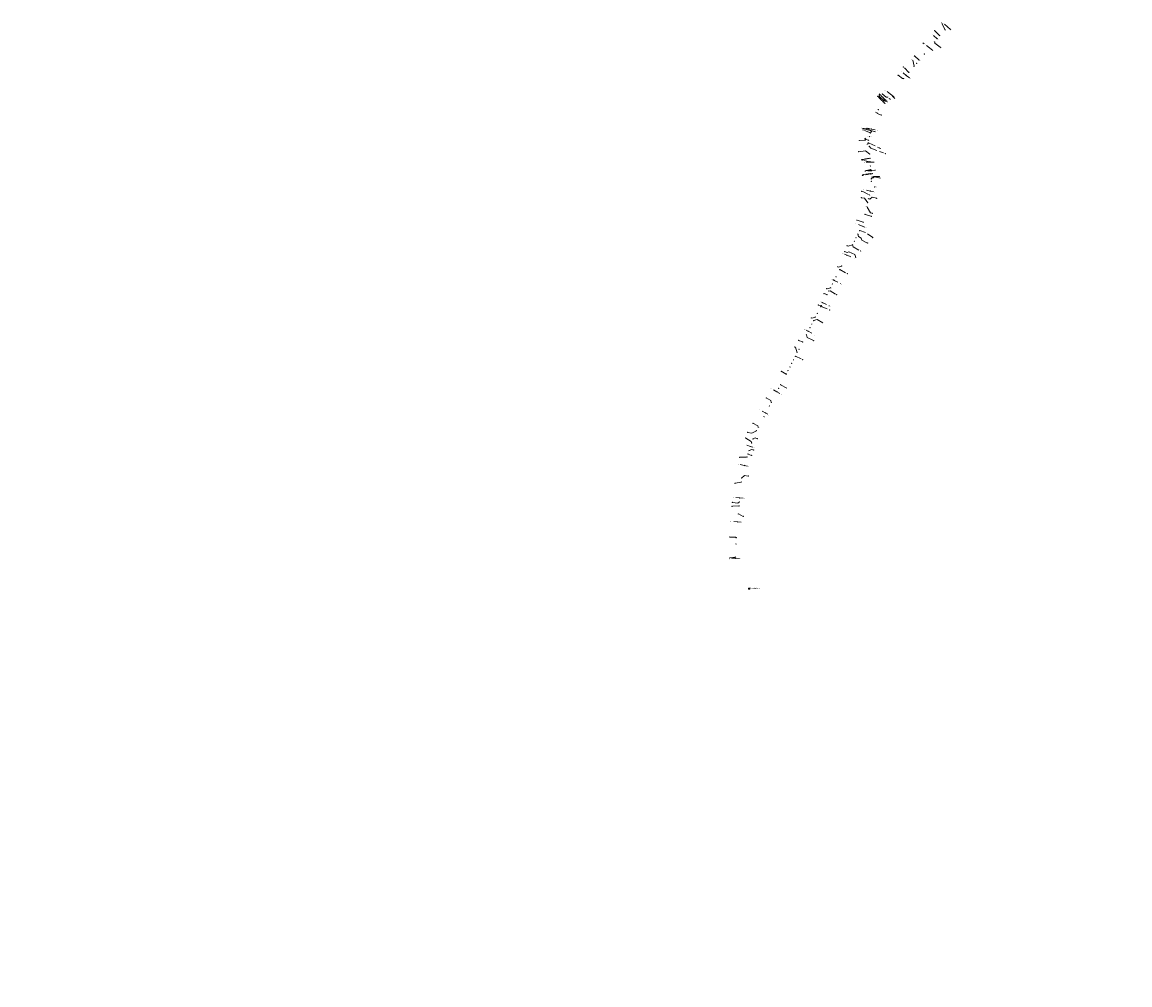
# Model space of a CAD drawing. Header units: inches. Extents: x 0 to 191500, y 0 to 342750.
# Tile 343 of 547: x 184623 to 185315, y 335516 to 336118. Entities that reach past the tile are written whole.
import ezdxf

# ---------------------------------------------------------------- set-up
doc = ezdxf.new("R2010")
doc.units = ezdxf.units.IN
doc.header["$MEASUREMENT"] = 0
for name, pattern in [('RI-GWA_HUISAANSLUITING', [23, 4, -1.8, 2.6, -1.8, 4.6, -1.8, 4.6, -1.8]), ('RI-HWA_KOLKAANSLUITING', [4.3, 2.5, -1.8]), ('STIPPELFIJN', [0.375, 0.25, -0.125])]:
    doc.linetypes.add(name, pattern=pattern)
doc.layers.get('0').update_dxf_attribs({"lineweight": 20})
for name, color, linetype, lineweight in [('ECW', 150, 'Continuous', 20), ('LOODLIJN', 11, 'STIPPELFIJN', 20), ('N-WE-RI-GWA-MAATVOERING-T25', 30, 'RI-GWA_HUISAANSLUITING', 20), ('N-WE-RI-GWA_HUISAANSLUITING', 30, 'RI-GWA_HUISAANSLUITING', 20), ('N-WE-RI-GWA_RIOOLPUT_ONTSTOPPINGSPUT-G', 30, 'Continuous', 20), ('N-WE-RI-HWA-MAATVOERING-T25', 151, 'Continuous', 20), ('N-WE-RI-HWA_KOLK-S', 150, 'Continuous', 20), ('N-WE-RI-HWA_KOLKAANSLUITING', 150, 'RI-HWA_KOLKAANSLUITING', 20), ('N-WE-RI-INLAAT', 7, 'Continuous', 20), ('Tekst algemeen', 7, 'Continuous', 20)]:
    doc.layers.add(name, color=color, linetype=linetype, lineweight=lineweight)
doc.styles.add('ISO', font='isocpeur.ttf', dxfattribs={"height": 2.5})
picture_1 = doc.add_image_def('image1.ecw', size_in_pixel=(220000, 285000))

# ---------------------------------------------------------------- blocks, each defined once
blk = doc.blocks.new('A$C2C270354')
h = blk.add_hatch(color=256)
h.dxf.hatch_style = 1
edge = h.paths.add_edge_path()
edge.add_arc((0, 0), 0.1, 0, 360)
blk.add_circle((0, 0), 0.1)

msp = doc.modelspace()

# ---------------------------------------------------------------- linework, layer by layer
at = {"layer": 'LOODLIJN'}
for p, q in [((185160.19057, 336071.94358), (185158.34552, 336073.70914)), ((185161.40638, 336070.75538), (185160.19057, 336071.94358)), ((185163.35214, 336068.81205), (185161.40638, 336070.75538)), ((185162.02537, 336067.59556), (185160.07961, 336069.53889)), ((185153.34826, 336050.61089), (185148.0307, 336052.01572)), ((185152.30429, 336033.26726), (185147.1852, 336032.38461)), ((185153.53549, 336026.22039), (185149.61298, 336025.43687)), ((185155.43127, 336021.73094), (185154.52237, 336021.60416))]:
    msp.add_line(p, q, dxfattribs=at)
at = {"layer": 'N-WE-RI-GWA_HUISAANSLUITING'}
for p, q in [((185196.38299, 336109.92576), (185193.16912, 336113.16759)), ((185199.60987, 336113.74402), (185197.40653, 336118.00876)), ((185193.26412, 336105.22471), (185193.15795, 336106.10381)), ((185193.26412, 336105.22471), (185196.93449, 336102.55346)), ((185183.48006, 336094.64351), (185180.49691, 336097.36048)), ((185172.94627, 336083.09926), (185170.23457, 336085.26388)), ((185177.02814, 336087.0033), (185173.5429, 336090.47612)), ((185172.94627, 336083.09926), (185173.80219, 336083.18345)), ((185157.52744, 336072.07769), (185157.38687, 336072.21996)), ((185158.86381, 336070.72708), (185157.52744, 336072.07769)), ((185161.38212, 336069.58304), (185158.67961, 336071.78459)), ((185160.07961, 336069.53889), (185158.86381, 336070.72708)), ((185162.73662, 336071.471), (185160.33801, 336073.52659)), ((185162.73662, 336071.471), (185163.86468, 336071.55785)), ((185163.29353, 336068.82655), (185160.07961, 336069.53889)), ((185161.38212, 336069.58304), (185162.23779, 336069.65963)), ((185156.20615, 336062.22232), (185157.1599, 336061.72999)), ((185157.30471, 336061.3312), (185157.1599, 336061.72999)), ((185157.30471, 336061.3312), (185159.8938, 336060.31872)), ((185153.58865, 336051.60006), (185148.0307, 336052.01572)), ((185152.9581, 336049.18048), (185148.4179, 336050.92209)), ((185145.97538, 336044.41766), (185151.74839, 336044.74198)), ((185151.78118, 336044.61048), (185149.26061, 336045.24823)), ((185151.20487, 336042.18583), (185151.75628, 336042.91554)), ((185151.4246, 336043.04428), (185151.57041, 336042.98691)), ((185151.90127, 336042.85299), (185151.75567, 336042.91635)), ((185145.68259, 336037.45226), (185149.93519, 336038.03422)), ((185149.93519, 336038.03422), (185152.52188, 336035.91305)), ((185152.04588, 336042.79005), (185151.90127, 336042.85299)), ((185152.04588, 336042.79005), (185152.2203, 336042.71414)), ((185152.2203, 336042.71414), (185159.4891, 336039.37279)), ((185153.25906, 336039.65003), (185152.22042, 336040.85777)), ((185153.25906, 336039.65003), (185162.3085, 336036.27748)), ((185152.70325, 336031.14934), (185147.1852, 336032.38461)), ((185154.11212, 336023.74903), (185147.73657, 336022.48319)), ((185152.8624, 336023.77769), (185148.2971, 336023.11121)), ((185152.8624, 336023.77769), (185153.28255, 336023.43622)), ((185155.0788, 336021.91492), (185153.46764, 336020.40027)), ((185154.60838, 336021.16274), (185155.43127, 336021.73094)), ((185155.0788, 336021.91492), (185158.54673, 336021.90703)), ((185155.43127, 336021.73094), (185160.43634, 336020.75152)), ((185149.38787, 336008.32969), (185147.35869, 336008.62834)), ((185147.56179, 336012.66302), (185148.17504, 336012.62802)), ((185148.17504, 336012.62802), (185152.41995, 336010.40244)), ((185149.38787, 336008.32969), (185151.30251, 336005.5289)), ((185152.68973, 336007.7757), (185153.98774, 336008.96226)), ((185153.98774, 336008.96226), (185156.91137, 336008.29191)), ((185153.0481, 335999.27854), (185150.74379, 336003.09213)), ((185151.86123, 336007.96567), (185152.68973, 336007.7757)), ((185148.50892, 335993.34507), (185144.46359, 335994.63405)), ((185149.62635, 335998.2186), (185153.49069, 335997.03372)), ((185153.0481, 335999.27854), (185154.24313, 335998.96275)), ((185149.9936, 335987.01081), (185146.31042, 335988.05676)), ((185145.45668, 335984.37185), (185145.17084, 335985.83159)), ((185147.23681, 335983.46018), (185145.45668, 335984.37185)), ((185147.23681, 335983.46018), (185147.67104, 335982.11428)), ((185151.23131, 335980.29095), (185147.67104, 335982.11428)), ((185154.4191, 335983.6886), (185149.9936, 335987.01081)), ((185138.35148, 335974.37696), (185136.87172, 335975.01994)), ((185139.06297, 335978.28748), (185138.25304, 335978.6529)), ((185138.35148, 335974.37696), (185139.51852, 335974.79478)), ((185139.06297, 335978.28748), (185141.79768, 335979.24511)), ((185143.24612, 335973.20086), (185139.51852, 335974.79478)), ((185142.21846, 335977.87384), (185141.79768, 335979.24511)), ((185142.21846, 335977.87384), (185146.8174, 335975.34934)), ((185143.24612, 335973.20086), (185143.85081, 335971.32654)), ((185133.09214, 335965.1958), (185132.43365, 335965.46035)), ((185133.09214, 335965.1958), (185134.96019, 335965.89412)), ((185133.82557, 335963.67864), (185138.57652, 335961.13972)), ((185124.00237, 335948.6706), (185125.84355, 335948.09281)), ((185125.60391, 335951.83594), (185125.88832, 335951.69029)), ((185125.88832, 335951.69029), (185128.04175, 335952.38506)), ((185127.75781, 335950.51828), (185126.97298, 335950.29817)), ((185127.75781, 335950.51828), (185131.87328, 335947.99161)), ((185122.2838, 335941.18891), (185120.47929, 335941.56553)), ((185122.21791, 335940.62311), (185121.94185, 335940.5214)), ((185122.21791, 335940.62311), (185127.57287, 335938.41332)), ((185116.45278, 335933.31229), (185115.97381, 335933.53217)), ((185116.45278, 335933.31229), (185118.63637, 335934.06878)), ((185119.73255, 335932.48747), (185117.49654, 335931.84374)), ((185119.73255, 335932.48747), (185123.1943, 335930.42761)), ((185110.65761, 335918.4935), (185108.10586, 335919.46591)), ((185113.45941, 335921.3309), (185112.93725, 335922.94358)), ((185113.45941, 335921.3309), (185117.45117, 335919.29762)), ((185106.13319, 335915.14337), (185105.7024, 335915.37627)), ((185106.13319, 335915.14337), (185107.19255, 335911.72938)), ((185106.05272, 335909.50434), (185110.61289, 335907.38563)), ((185097.24708, 335900.10708), (185100.35361, 335898.37913)), ((185087.82212, 335883.43629), (185090.63273, 335881.95529)), ((185090.63273, 335881.95529), (185091.0343, 335880.6602)), ((185078.94214, 335861.53924), (185081.71084, 335862.96633)), ((185079.54012, 335867.65187), (185082.6115, 335866.03346)), ((185082.6115, 335866.03346), (185082.87627, 335865.17807)), ((185078.39613, 335856.27847), (185075.06236, 335858.35944)), ((185078.94214, 335861.53924), (185076.18728, 335861.9106)), ((185078.39613, 335856.27847), (185078.76745, 335855.24411)), ((185080.84535, 335858.45364), (185079.64153, 335857.8515)), ((185082.29503, 335857.96766), (185080.84535, 335858.45364)), ((185078.75952, 335851.28775), (185077.17821, 335850.5034)), ((185080.00737, 335850.86943), (185078.75952, 335851.28775)), ((185071.24313, 335846.40113), (185075.82736, 335846.4738)), ((185076.46306, 335848.37009), (185078.68932, 335847.54991)), ((185072.18999, 335830.89296), (185068.41315, 335830.07002)), ((185074.3477, 335834.9247), (185072.40825, 335833.38341)), ((185074.3477, 335834.9247), (185076.61073, 335834.60493)), ((185070.88561, 335815.95016), (185066.41237, 335815.69033)), ((185070.12945, 335817.67369), (185066.71813, 335818.16998)), ((185070.12945, 335817.67369), (185071.09865, 335818.44069)), ((185070.44381, 335810.96895), (185073.53848, 335809.37757)), ((185068.67139, 335796.51214), (185065.01994, 335796.42175)), ((185068.67139, 335796.51214), (185069.12898, 335796.0263)), ((185068.59058, 335783.92124), (185065.09215, 335783.41429))]:
    msp.add_line(p, q, dxfattribs=at)
at = {"layer": 'N-WE-RI-GWA_HUISAANSLUITING', "ltscale": 100}
msp.add_line((185096.86147, 335891.71887), (185100.67171, 335889.67324), dxfattribs=at)
at = {"layer": 'N-WE-RI-GWA_HUISAANSLUITING'}
msp.add_circle((185158.64646, 336039.76144), 0.1, dxfattribs=at)
at = {"layer": 'N-WE-RI-GWA_RIOOLPUT_ONTSTOPPINGSPUT-G'}
for p, q in [((185193.25925, 336113.21091), (185193.079, 336113.12426)), ((185193.1258, 336113.25771), (185193.21245, 336113.07746)), ((185197.49666, 336118.05209), (185197.3164, 336117.96543)), ((185197.3632, 336118.09889), (185197.44986, 336117.91864)), ((185197.02462, 336102.59679), (185196.84437, 336102.51014)), ((185196.89116, 336102.64359), (185196.97782, 336102.46334)), ((185180.58704, 336097.40381), (185180.40678, 336097.31716)), ((185180.45358, 336097.45061), (185180.54024, 336097.27036)), ((185170.32469, 336085.30721), (185170.14444, 336085.22055)), ((185170.19124, 336085.354), (185170.27789, 336085.17375)), ((185173.63303, 336090.51944), (185173.45278, 336090.43279)), ((185173.49957, 336090.56624), (185173.58623, 336090.38599)), ((185157.63457, 336072.10965), (185157.45432, 336072.02299)), ((185157.50112, 336072.15644), (185157.58778, 336071.97619)), ((185158.76974, 336071.82792), (185158.58949, 336071.74126)), ((185158.63629, 336071.87471), (185158.72294, 336071.69446)), ((185160.42814, 336073.56992), (185160.24788, 336073.48326)), ((185160.29468, 336073.61672), (185160.38134, 336073.43647)), ((185159.98393, 336060.36204), (185159.80367, 336060.27539)), ((185159.85047, 336060.40884), (185159.93713, 336060.22859)), ((185148.50803, 336050.96541), (185148.32778, 336050.87876)), ((185148.37458, 336051.01221), (185148.46123, 336050.83196)), ((185148.73987, 336052.01386), (185148.55961, 336051.92721)), ((185148.60641, 336052.06066), (185148.69307, 336051.88041)), ((185146.0655, 336044.46098), (185145.88525, 336044.37433)), ((185145.93205, 336044.50778), (185146.0187, 336044.32753)), ((185149.94601, 336045.14056), (185149.76575, 336045.0539)), ((185149.81255, 336045.18735), (185149.89921, 336045.0071)), ((185145.77272, 336037.49559), (185145.59247, 336037.40894)), ((185145.63927, 336037.54239), (185145.72592, 336037.36214)), ((185158.73659, 336039.80477), (185158.55633, 336039.71812)), ((185158.60313, 336039.85157), (185158.68979, 336039.67132)), ((185162.39862, 336036.32081), (185162.21837, 336036.23415)), ((185162.26517, 336036.36761), (185162.35182, 336036.18735)), ((185148.08858, 336032.24813), (185147.90833, 336032.16148)), ((185147.95512, 336032.29493), (185148.04178, 336032.11468)), ((185148.38722, 336023.15454), (185148.20697, 336023.06788)), ((185148.25377, 336023.20134), (185148.34043, 336023.02108)), ((185148.43554, 336022.62911), (185148.25528, 336022.54246)), ((185148.30208, 336022.67591), (185148.38874, 336022.49566)), ((185158.63685, 336021.95036), (185158.4566, 336021.8637)), ((185158.5034, 336021.99716), (185158.59005, 336021.81691)), ((185147.44882, 336008.67167), (185147.26857, 336008.58501)), ((185147.31537, 336008.71847), (185147.40202, 336008.53822)), ((185147.65191, 336012.70635), (185147.47166, 336012.61969)), ((185147.51846, 336012.75314), (185147.60512, 336012.57289)), ((185157.0015, 336008.33524), (185156.82124, 336008.24858)), ((185156.86804, 336008.38204), (185156.9547, 336008.20179)), ((185144.55372, 335994.67738), (185144.37347, 335994.59072)), ((185144.42026, 335994.72418), (185144.50692, 335994.54393)), ((185153.58082, 335997.07705), (185153.40056, 335996.99039)), ((185153.44736, 335997.12385), (185153.53402, 335996.94359)), ((185154.33326, 335999.00608), (185154.15301, 335998.91943)), ((185154.19981, 335999.05288), (185154.28646, 335998.87263)), ((185154.50922, 335983.73193), (185154.32897, 335983.64528)), ((185154.37577, 335983.77873), (185154.46242, 335983.59848)), ((185136.96184, 335975.06327), (185136.78159, 335974.97662)), ((185136.82839, 335975.11007), (185136.91504, 335974.92982)), ((185138.34317, 335978.69622), (185138.16292, 335978.60957)), ((185138.20972, 335978.74302), (185138.29637, 335978.56277)), ((185146.90752, 335975.39266), (185146.72727, 335975.30601)), ((185146.77407, 335975.43946), (185146.86073, 335975.25921)), ((185151.32143, 335980.33428), (185151.14118, 335980.24763)), ((185151.18798, 335980.38108), (185151.27463, 335980.20083)), ((185143.94094, 335971.36986), (185143.76069, 335971.28321)), ((185143.80748, 335971.41666), (185143.89414, 335971.23641)), ((185132.52378, 335965.50368), (185132.34353, 335965.41702)), ((185132.39032, 335965.55047), (185132.47698, 335965.37022)), ((185138.66665, 335961.18305), (185138.4864, 335961.09639)), ((185138.53319, 335961.22985), (185138.61985, 335961.0496)), ((185124.0925, 335948.71393), (185123.91224, 335948.62727)), ((185123.95904, 335948.76073), (185124.0457, 335948.58048)), ((185125.69404, 335951.87927), (185125.51379, 335951.79261)), ((185125.56058, 335951.92606), (185125.64724, 335951.74581)), ((185131.96341, 335948.03493), (185131.78316, 335947.94828)), ((185131.82996, 335948.08173), (185131.91661, 335947.90148)), ((185120.56942, 335941.60886), (185120.38916, 335941.52221)), ((185120.43596, 335941.65566), (185120.52262, 335941.47541)), ((185116.06394, 335933.5755), (185115.88369, 335933.48884)), ((185115.93049, 335933.6223), (185116.01714, 335933.44204)), ((185127.663, 335938.45665), (185127.48275, 335938.37)), ((185127.52955, 335938.50345), (185127.6162, 335938.3232)), ((185123.28442, 335930.47094), (185123.10417, 335930.38428)), ((185123.15097, 335930.51773), (185123.23762, 335930.33748)), ((185108.19599, 335919.50924), (185108.01574, 335919.42258)), ((185108.06254, 335919.55604), (185108.14919, 335919.37578)), ((185117.5413, 335919.34095), (185117.36104, 335919.25429)), ((185117.40784, 335919.38775), (185117.4945, 335919.20749)), ((185105.79252, 335915.4196), (185105.61227, 335915.33294)), ((185105.65907, 335915.4664), (185105.74573, 335915.28615)), ((185110.70302, 335907.42896), (185110.52276, 335907.3423)), ((185110.56956, 335907.47576), (185110.65622, 335907.2955)), ((185097.3372, 335900.15041), (185097.15695, 335900.06375)), ((185097.20375, 335900.19721), (185097.2904, 335900.01696)), ((185087.91225, 335883.47962), (185087.732, 335883.39296)), ((185087.7788, 335883.52641), (185087.86545, 335883.34616)), ((185079.63024, 335867.6952), (185079.44999, 335867.60854)), ((185079.49679, 335867.74199), (185079.58344, 335867.56174)), ((185075.15249, 335858.40276), (185074.97223, 335858.31611)), ((185075.01903, 335858.44956), (185075.10569, 335858.26931)), ((185076.27741, 335861.95392), (185076.09716, 335861.86727)), ((185076.14395, 335862.00072), (185076.23061, 335861.82047)), ((185082.38515, 335858.01099), (185082.2049, 335857.92434)), ((185082.2517, 335858.05779), (185082.33836, 335857.87754)), ((185080.09749, 335850.91276), (185079.91724, 335850.8261)), ((185079.96404, 335850.95956), (185080.05069, 335850.77931)), ((185071.33326, 335846.44445), (185071.153, 335846.3578)), ((185071.1998, 335846.49125), (185071.28646, 335846.311)), ((185078.77944, 335847.59324), (185078.59919, 335847.50658)), ((185078.64599, 335847.64003), (185078.73265, 335847.45978)), ((185068.50328, 335830.11335), (185068.32303, 335830.02669)), ((185068.36982, 335830.16014), (185068.45648, 335829.97989)), ((185076.70085, 335834.64826), (185076.5206, 335834.56161)), ((185076.5674, 335834.69506), (185076.65406, 335834.51481)), ((185066.5025, 335815.73366), (185066.32225, 335815.647)), ((185066.36905, 335815.78045), (185066.4557, 335815.6002)), ((185066.80825, 335818.2133), (185066.628, 335818.12665)), ((185066.6748, 335818.2601), (185066.76146, 335818.07985)), ((185073.6286, 335809.4209), (185073.44835, 335809.33424)), ((185073.49515, 335809.4677), (185073.58181, 335809.28744)), ((185065.11006, 335796.46508), (185064.92981, 335796.37843)), ((185064.97661, 335796.51188), (185065.06327, 335796.33163)), ((185065.18227, 335783.45761), (185065.00202, 335783.37096)), ((185065.04882, 335783.50441), (185065.13547, 335783.32416))]:
    msp.add_line(p, q, dxfattribs=at)
for centre in [(185193.16912, 336113.16759), (185197.40653, 336118.00876), (185196.93449, 336102.55346), (185180.49691, 336097.36048), (185170.23457, 336085.26388), (185173.5429, 336090.47612), (185157.54445, 336072.06632), (185158.67961, 336071.78459), (185160.33801, 336073.52659), (185159.8938, 336060.31872), (185148.4179, 336050.92209), (185148.64974, 336051.97054), (185145.97538, 336044.41766), (185149.85588, 336045.09723), (185145.68259, 336037.45226), (185158.64646, 336039.76144), (185162.3085, 336036.27748), (185147.99845, 336032.20481), (185148.2971, 336023.11121), (185148.34541, 336022.58579), (185158.54673, 336021.90703), (185147.35869, 336008.62834), (185147.56179, 336012.66302), (185156.91137, 336008.29191), (185144.46359, 335994.63405), (185153.49069, 335997.03372), (185154.24313, 335998.96275), (185154.4191, 335983.6886), (185136.87172, 335975.01994), (185138.25304, 335978.6529), (185146.8174, 335975.34934), (185151.23131, 335980.29095), (185143.85081, 335971.32654), (185132.43365, 335965.46035), (185138.57652, 335961.13972), (185124.00237, 335948.6706), (185125.60391, 335951.83594), (185131.87328, 335947.99161), (185120.47929, 335941.56553), (185115.97381, 335933.53217), (185127.57287, 335938.41332), (185123.1943, 335930.42761), (185108.10586, 335919.46591), (185117.45117, 335919.29762), (185105.7024, 335915.37627), (185110.61289, 335907.38563), (185097.24708, 335900.10708), (185087.82212, 335883.43629), (185079.54012, 335867.65187), (185075.06236, 335858.35944), (185076.18728, 335861.9106), (185082.29503, 335857.96766), (185080.00737, 335850.86943), (185071.24313, 335846.40113), (185078.68932, 335847.54991), (185068.41315, 335830.07002), (185076.61073, 335834.60493), (185066.41237, 335815.69033), (185066.71813, 335818.16998), (185073.53848, 335809.37757), (185065.01994, 335796.42175), (185065.09215, 335783.41429)]:
    msp.add_circle(centre, 0.1, dxfattribs=at)
at = {"layer": 'N-WE-RI-HWA_KOLK-S'}
for p, q in [((185076.86184, 335764.61923), (185076.86035, 335763.92278)), ((185076.86035, 335763.92278), (185077.5583, 335764.61774)), ((185076.86035, 335763.92278), (185077.5568, 335763.92129)), ((185076.86184, 335764.61923), (185077.5568, 335763.92129)), ((185077.5583, 335764.61774), (185076.86184, 335764.61923)), ((185077.5568, 335763.92129), (185077.5583, 335764.61774))]:
    msp.add_line(p, q, dxfattribs=at)
at = {"layer": 'N-WE-RI-HWA_KOLKAANSLUITING'}
for p, q in [((185201.09698, 336115.50502), (185198.88525, 336117.5872)), ((185201.09698, 336115.50502), (185203.02852, 336113.86949)), ((185189.93329, 336102.28526), (185185.78378, 336105.55558)), ((185189.92727, 336102.28769), (185191.91908, 336100.75737)), ((185175.41736, 336085.09585), (185172.94619, 336087.05404)), ((185175.41736, 336085.09585), (185177.36458, 336083.58972)), ((185158.52073, 336072.94974), (185158.78405, 336073.27649)), ((185158.86381, 336070.72708), (185158.52073, 336072.94974)), ((185158.78405, 336073.27649), (185158.94364, 336073.10913)), ((185165.49344, 336073.45824), (185163.08165, 336075.34282)), ((185165.49344, 336073.45824), (185167.5175, 336071.99858)), ((185166.76545, 336072.20616), (185168.18054, 336070.79282)), ((185167.5165, 336072.00046), (185167.86798, 336071.75454)), ((185153.51711, 336051.61106), (185151.21635, 336052.14352)), ((185152.98036, 336049.18531), (185153.88891, 336050.41256)), ((185153.33038, 336050.539), (185153.45097, 336050.5125)), ((185153.51711, 336051.61106), (185156.60507, 336050.88785)), ((185153.55536, 336050.48955), (185153.69284, 336050.45934)), ((185153.80319, 336050.43508), (185157.48129, 336049.62662)), ((185150.43103, 336044.95163), (185149.49191, 336045.92144)), ((185152.8279, 336030.89353), (185150.13865, 336030.82747)), ((185152.8279, 336030.89353), (185155.77117, 336030.98023)), ((185153.78633, 336025.52663), (185149.61298, 336025.43687)), ((185149.61298, 336025.43687), (185149.61345, 336024.98687)), ((185153.78633, 336025.52663), (185157.63523, 336026.15593)), ((185152.97799, 336012.83628), (185149.4729, 336013.5724)), ((185152.97799, 336012.83628), (185154.91195, 336012.4575)), ((185147.85908, 335990.96933), (185144.52633, 335992.41124)), ((185147.85908, 335990.96933), (185147.92706, 335991.10998)), ((185147.85908, 335990.96933), (185149.59389, 335990.239)), ((185138.42451, 335972.6586), (185136.8002, 335973.36051)), ((185138.42451, 335972.6586), (185141.90438, 335971.15476)), ((185130.40028, 335956.99036), (185129.43933, 335957.45965)), ((185130.40028, 335956.99036), (185134.41773, 335955.01209)), ((185123.21845, 335943.01344), (185122.38904, 335943.44561)), ((185123.21845, 335943.01344), (185127.33303, 335940.98494)), ((185114.07707, 335925.16862), (185112.89895, 335925.76046)), ((185114.07707, 335925.16862), (185117.83199, 335923.25807)), ((185094.5306, 335887.2954), (185091.60654, 335888.91147)), ((185094.5306, 335887.2954), (185096.459, 335886.25882)), ((185087.538, 335874.025), (185084.09831, 335875.96821)), ((185087.538, 335874.025), (185088.90913, 335873.23044)), ((185078.05229, 335853.11079), (185074.35491, 335854.22949)), ((185078.05229, 335853.11079), (185079.45946, 335852.68868)), ((185074.0792, 335841.25902), (185071.12176, 335841.89211)), ((185074.0792, 335841.25902), (185076.24523, 335840.79157)), ((185071.31684, 335820.93025), (185068.22623, 335821.17595)), ((185071.31684, 335820.93025), (185073.42378, 335820.73729)), ((185070.00723, 335805.98753), (185066.76419, 335806.20722)), ((185070.00407, 335805.98775), (185072.10729, 335805.84026)), ((185068.56396, 335783.22175), (185065.82611, 335783.2984)), ((185068.56396, 335783.22175), (185071.08354, 335783.16463))]:
    msp.add_line(p, q, dxfattribs=at)
at = {"layer": 'N-WE-RI-HWA_KOLKAANSLUITING', "ltscale": 100}
for p, q in [((185194.77093, 336108.01386), (185192.43686, 336109.99674)), ((185180.25193, 336090.82083), (185179.48805, 336094.75454))]:
    msp.add_line(p, q, dxfattribs=at)

# ---------------------------------------------------------------- block references
at = {"layer": 'N-WE-RI-INLAAT', "rotation": 0.06357443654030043}
for p in [(185199.60987, 336113.74402), (185201.09698, 336115.50502), (185193.15795, 336106.10381), (185194.77093, 336108.01386), (185196.38299, 336109.92576), (185186.70602, 336098.46361), (185189.92727, 336102.28769), (185181.85752, 336092.7354), (185183.48006, 336094.64351), (185175.41736, 336085.09585), (185177.02814, 336087.0033), (185180.25193, 336090.82083), (185173.8024, 336083.18347), (185163.86489, 336071.55787), (185165.0335, 336070.51703), (185165.49344, 336073.45824), (185166.76413, 336072.20369), (185157.96014, 336063.66882), (185162.238, 336069.65965), (185163.29511, 336068.82577), (185153.51711, 336051.61106), (185153.58758, 336051.60014), (185151.81799, 336044.60435), (185152.39612, 336046.89233), (185152.9581, 336049.18048), (185152.98036, 336049.18531), (185151.205, 336042.1936), (185152.22042, 336040.85777), (185152.52188, 336035.91305), (185152.67619, 336033.38198), (185152.70463, 336031.14903), (185152.8279, 336030.89353), (185152.98046, 336028.39124), (185153.28255, 336023.43622), (185153.78633, 336025.52663), (185154.11212, 336023.74903), (185153.46764, 336020.40027), (185153.55862, 336018.90306), (185154.60838, 336021.16274), (185155.70675, 336015.33687), (185152.41995, 336010.40244), (185152.97799, 336012.83628), (185150.74379, 336003.09213), (185151.30251, 336005.5289), (185151.86123, 336007.96567), (185149.62635, 335998.2186), (185146.31042, 335988.05676), (185148.50892, 335993.34507), (185142.93726, 335981.47027), (185144.05405, 335983.65093), (185145.17084, 335985.83159), (185139.51852, 335974.79478), (185141.79768, 335979.24511), (185138.42451, 335972.6586), (185133.82557, 335963.67864), (185134.96019, 335965.89412), (185129.26229, 335954.7683), (185130.40028, 335956.99036), (185131.54145, 335959.21863), (185125.84355, 335948.09281), (185126.97298, 335950.29817), (185128.04175, 335952.38506), (185121.94185, 335940.5214), (185122.2838, 335941.18891), (185123.21845, 335943.01344), (185118.63637, 335934.06878), (185119.77619, 335936.29382), (185114.07707, 335925.16862), (185115.2169, 335927.39366), (185116.35672, 335929.6187), (185117.49654, 335931.84374), (185110.65761, 335918.4935), (185112.93725, 335922.94358), (185107.19255, 335911.72938), (185108.33237, 335913.95442), (185103.77308, 335905.05425), (185104.9129, 335907.27929), (185106.05272, 335909.50434), (185100.35361, 335898.37913), (185101.49343, 335900.60417), (185102.63326, 335902.82921), (185096.86147, 335891.71887), (185094.5306, 335887.2954), (185095.69603, 335889.50714), (185089.86887, 335878.44847), (185091.0343, 335880.6602), (185086.37257, 335871.81327), (185087.538, 335874.025), (185081.71084, 335862.96633), (185082.87627, 335865.17807), (185079.64153, 335857.8515), (185077.17821, 335850.5034), (185078.05229, 335853.11079), (185078.76745, 335855.24411), (185075.82736, 335846.4738), (185076.46306, 335848.37009), (185074.0792, 335841.25902), (185072.18999, 335830.89296), (185072.40825, 335833.38341), (185070.88035, 335815.94985), (185071.09865, 335818.44069), (185071.31684, 335820.93025), (185070.44381, 335810.96895), (185070.00723, 335805.98753), (185069.12898, 335796.0263), (185068.90633, 335792.21523), (185068.56396, 335783.22175), (185068.59058, 335783.92124)]:
    msp.add_blockref('A$C2C270354', p, dxfattribs=at)

# ---------------------------------------------------------------- texts
at = {"layer": 'N-WE-RI-GWA-MAATVOERING-T25', "style": 'ISO'}
for s, rotation, p in [('18.90', 143.31233524, (185200.19546, 336113.4097)), ('28,90', 143.31233524, (185193.09283, 336106.28722)), ('23.90', 143.31233524, (185196.96625, 336109.58517)), ('38.90', 143.31233524, (185187.37957, 336098.06211)), ('43.90', 143.31233524, (185184.14298, 336094.25526)), ('53.90', 143.31233524, (185177.69106, 336086.61505)), ('58.90', 143.31233524, (185174.46899, 336082.80013)), ('11.00', 143.31233524, (185164.52781, 336071.16962)), ('13.50', 143.31233524, (185162.90091, 336069.2714)), ('13.50', 168.83614037, (185153.63921, 336049.12994)), ('3.90', 179.69738758, (185152.03839, 336040.93557)), ('6.40', 179.69738758, (185153.18643, 336036.02985)), ('11.40', 182.70889907, (185153.29632, 336033.49225)), ('16.40', 182.70889907, (185153.62161, 336028.53075)), ('18.90', 179.69738758, (185153.94708, 336023.55002)), ('24.40', 179.69738758, (185153.29559, 336020.48827)), ('25.90', 179.69738758, (185153.41022, 336019.00719)), ('6.00', 166.88540291, (185153.16767, 336010.34714)), ('13.50', 166.88540291, (185150.53205, 336003.23976)), ('8.50', 166.88540291, (185151.66317, 336008.06489)), ('11.00', 166.88540291, (185152.04816, 336005.46471)), ('18.50', 166.88540291, (185149.41601, 335998.3722)), ('3.70', 156.02236379, (185146.19307, 335988.22591)), ('23.50', 166.88540291, (185149.25457, 335993.28087)), ('11.10', 156.02236379, (185143.49952, 335981.32143)), ('8.65', 156.02236379, (185144.59414, 335983.50931)), ('6.20', 156.02236379, (185145.03118, 335986.06091)), ('18.60', 156.02236379, (185140.07146, 335974.44968)), ('13.60', 156.02236379, (185142.48606, 335979.05071)), ('31.10', 156.02236379, (185133.74526, 335963.83085)), ('28.60', 156.02236379, (185135.66309, 335965.67204)), ('41.10', 156.02236379, (185129.95219, 335954.5489)), ('36.10', 156.02236379, (185132.20134, 335959.0161)), ('48.60', 156.02236379, (185126.54149, 335947.86104)), ('46.10', 156.02236379, (185126.89305, 335950.43616)), ('43.60', 156.02236379, (185128.73969, 335952.15329)), ('6.10', 156.02236379, (185121.87097, 335940.68918)), ('5.60', 156.02236379, (185122.98174, 335940.95714)), ('16.10', 156.02236379, (185117.36781, 335931.99196)), ('13.60', 156.02236379, (185119.3343, 335933.83701)), ('11.10', 156.02236379, (185120.31398, 335936.11506)), ('21.10', 156.02236379, (185115.81075, 335927.15259)), ('18.60', 156.02236379, (185116.96784, 335929.38689)), ('31.10', 156.02236379, (185111.32088, 335918.26254)), ('26.10', 156.02236379, (185112.80852, 335923.0918)), ('38.70', 156.02236379, (185107.85831, 335911.50402)), ('36.20', 156.02236379, (185109.03687, 335913.72732)), ('46.20', 156.02236379, (185103.70858, 335905.22987)), ('43.70', 156.02236379, (185104.85719, 335907.43931)), ('41.20', 156.02236379, (185105.92028, 335909.64421)), ('53.70', 156.02236379, (185101.01688, 335898.14818)), ('52.20', 156.02236379, (185101.41187, 335900.77151)), ('48.70', 156.02236379, (185102.55951, 335903.02199)), ('3.65', 156.02236379, (185097.37182, 335891.29122)), ('6.15', 156.02236379, (185096.23471, 335889.36332)), ('18.65', 156.02236379, (185090.53531, 335878.24011)), ('16.15', 156.02236379, (185091.70128, 335880.43759)), ('26.15', 156.02236379, (185087.07641, 335871.56991)), ('36.15', 156.02236379, (185082.37782, 335862.74372)), ('33.65', 156.02236379, (185083.54325, 335864.95545)), ('3.50', 159.62274186, (185079.48533, 335857.99935)), ('11.00', 159.62274186, (185077.06015, 335850.65216)), ('6.00', 159.62274186, (185079.46798, 335855.11155)), ('16.00', 159.62274186, (185075.73012, 335846.71956)), ('13.50', 159.62274186, (185076.30501, 335848.51509)), ('3.50', 177.30506724, (185072.25296, 335833.52786)), ('6.00', 177.30506724, (185072.80696, 335830.95514)), ('21.00', 177.30506724, (185071.5437, 335815.99512)), ('18.50', 177.30506724, (185071.7545, 335818.47649)), ('26.00', 177.30506724, (185070.28895, 335811.12252)), ('41.00', 177.30506724, (185069.87656, 335796.07936)), ('1.70', 177.30506724, (185069.41921, 335792.28497)), ('10.00', 177.30506724, (185069.33817, 335783.9743))]:
    msp.add_text(s, height=0.18, rotation=rotation, dxfattribs=at).set_placement(p)
at = {"layer": 'N-WE-RI-GWA-MAATVOERING-T25', "char_height": 0.25, "attachment_point": 1, "style": 'ISO'}
for s, insert, width, rotation in [('1.90m', (185157.96771, 336072.1935), 1.476, 314.96424565), ('1.70m', (185159.36186, 336070.78631), 1.491, 315.30313625), ('3.20m', (185160.87329, 336069.79764), 2.515, 347.89052467), ('5.00m', (185149.98522, 336052.20557), 3.429, 356.34318244), ('2.60m', (185149.96586, 336045.01425), 1.605, 346.24720117), ('1.20m', (185151.39152, 336042.90559), 1.59, 53.31991805), ('7.20m', (185154.82831, 336041.86121), 2.51, 335.1671333), ('0.80m', (185158.9447, 336040.0037), 3.688, 334.4582518), ('0.20', (185147.14612, 336032.74061), 1.808, 345.53884577), ('5.60', (185149.81562, 336032.20417), 3.072, 347.31948645), ('0.20m', (185147.13991, 336022.76702), 1.469, 11.32396182), ('6.30m', (185150.22476, 336023.33579), 2.938, 10.23411342), ('1.00m', (185155.00325, 336021.3524), 1.176, 34.77636886), ('5.10m', (185156.80489, 336021.80063), 2.546, 349.05313206)]:
    msp.add_mtext(s, dxfattribs=dict(at, insert=insert, width=width, rotation=rotation))
for s, insert, width in [('11.05', (185164.27995, 336070.92755), 0.627), ('20.90', (185157.00395, 336064.13375), 1.434), ('15.25', (185162.12551, 336067.55167), 1.339), ('13.55', (185163.1415, 336068.65104), 0.828), ('0.60m', (185147.55501, 336052.37424), 0.716), ('10.70', (185153.84137, 336051.64616), 1.605), ('19.65', (185150.13186, 336043.22934), 1.387), ('15.55', (185152.69699, 336046.96938), 1.165), ('20.40', (185149.94352, 336042.33155), 1.55), ('7.80', (185152.47196, 336033.51988), 2.41), ('10.00', (185152.84848, 336031.51425), 1.945), ('17.40', (185154.42049, 336023.90965), 1.122), ('20.00', (185153.34538, 336021.23014), 1.081), ('19.50', (185153.41718, 336021.77688), 1.168), ('1.70', (185156.01542, 336015.40034), 1.344)]:
    msp.add_mtext(s, dxfattribs=dict(at, insert=insert, width=width))
at = {"layer": 'N-WE-RI-HWA-MAATVOERING-T25', "style": 'ISO'}
for rotation, p in [(136.06167054, (185198.61388, 336117.86139)), (136.06167054, (185203.58556, 336113.62991)), (136.06167054, (185192.16345, 336110.49487)), (136.06167054, (185187.66894, 336104.78486)), (136.06167054, (185192.90518, 336100.30344)), (136.06167054, (185179.22365, 336095.29231)), (136.06167054, (185172.53569, 336087.50002)), (136.06167054, (185178.14151, 336083.09145)), (136.06167054, (185162.40569, 336075.74279)), (136.06167054, (185168.25844, 336071.41223)), (165.65321812, (185150.61894, 336052.54377)), (165.65321812, (185157.60734, 336050.83498)), (183.03254595, (185149.53499, 336031.09039)), (183.03254595, (185156.81955, 336031.20151)), (171.45734582, (185148.95272, 336013.88285)), (171.45734582, (185155.59546, 336012.42489)), (157.42728715, (185144.14376, 335992.80742)), (157.42728715, (185150.5064, 335990.17735)), (157.42728715, (185136.08838, 335973.81774)), (157.42728715, (185143.02508, 335970.93632)), (157.42728715, (185128.83107, 335957.93159)), (157.42728715, (185135.3849, 335954.78004)), (157.42728715, (185121.93488, 335944.02586)), (157.42728715, (185128.26348, 335940.73924)), (157.42728715, (185112.33601, 335926.33409)), (157.42728715, (185118.73216, 335922.97994)), (157.42728715, (185091.10771, 335889.5123)), (157.42728715, (185097.43631, 335886.02309)), (157.42728715, (185083.64661, 335876.59528)), (157.42728715, (185089.72748, 335873.01602)), (163.43371836, (185073.91208, 335854.64845)), (163.43371836, (185080.46186, 335852.67334)), (163.43371836, (185070.49885, 335842.25351)), (163.43371836, (185077.14087, 335840.86893)), (172.19457273, (185067.75301, 335821.49749)), (172.19457273, (185074.37097, 335820.815)), (172.19457273, (185065.86486, 335806.43345)), (172.19457273, (185073.05621, 335805.94082)), (172.19457273, (185065.12435, 335783.09488)), (172.19457273, (185072.24847, 335783.36358))]:
    msp.add_text('K', height=0.5, rotation=rotation, dxfattribs=at).set_placement(p)
at = {"layer": 'N-WE-RI-HWA-MAATVOERING-T25', "char_height": 0.18, "attachment_point": 1, "style": 'ISO'}
for s, insert, rotation in [('16.40', (185201.38249, 336114.82925), 143.31233524), ('26,40', (185195.33956, 336107.54283), 143.31233524), ('33.90', (185190.25645, 336101.60216), 143.31233524), ('56.40', (185175.7623, 336084.39232), 143.31233524), ('{\\C4;48.90}', (185180.79509, 336090.29961), 143.31233524), ('8.50', (185165.73195, 336072.83364), 143.31233524), ('11.00', (185154.12352, 336051.17003), 168.83614037), ('13.90', (185153.49828, 336030.54786), 179.69738758), ('3.50', (185153.42938, 336012.40202), 166.88540291), ('21.00', (185138.90071, 335972.13689), 156.02236379), ('38.60', (185131.18184, 335956.83032), 156.02236379), ('3.55', (185123.62245, 335942.40118), 156.02236379), ('23.60', (185113.72834, 335924.93711), 156.02236379), ('8.65', (185094.92978, 335886.71294), 156.02236379), ('23.65', (185088.04655, 335873.3359), 156.02236379), ('8.50', (185078.52946, 335852.61794), 159.62274186), ('21.00', (185074.64974, 335840.70006), 159.62274186), ('16.00', (185071.98886, 335820.51079), 177.30506724), ('31.00', (185070.72139, 335805.57207), 177.30506724), ('10.70', (185069.21699, 335782.86908), 177.30506724)]:
    msp.add_mtext_dynamic_manual_height_columns(s, width=1.370202, gutter_width=12.5, heights=[0], dxfattribs=dict(at, insert=insert, rotation=rotation))
at = {"layer": 'N-WE-RI-HWA-MAATVOERING-T25', "char_height": 0.25, "attachment_point": 1, "style": 'ISO'}
for s, insert, width in [('8.65', (185165.74956, 336072.44756), 1.211), ('11.75', (185152.21286, 336050.62758), 1.513), ('11.70', (185153.50261, 336050.78555), 2.556), ('13.15', (185151.82278, 336049.44697), 1.395), ('4.10m', (185151.6193, 336025.82772), 2.44), ('14.85', (185152.62213, 336026.62897), 1.989), ('15.60', (185152.67226, 336025.31024), 2.407)]:
    msp.add_mtext(s, dxfattribs=dict(at, insert=insert, width=width))
for s, insert, width, rotation in [('2.00m', (185167.5167, 336071.95444), 1.3, 314.41333265), ('4.25m', (185155.07431, 336050.52214), 2.506, 348.35246887), ('1.35m', (185149.88041, 336046.04842), 0.773, 314.05453984), ('3.90m', (185155.31126, 336026.12469), 1.804, 8.5086257)]:
    msp.add_mtext(s, dxfattribs=dict(at, insert=insert, width=width, rotation=rotation))
at = {"layer": 'Tekst algemeen', "char_height": 0.25, "attachment_point": 1, "style": 'ISO'}
for insert, width in [((185164.94336, 336070.29376), 0.988), ((185157.83433, 336063.4175), 1.497), ((185151.22083, 336047.05433), 1.273), ((185155.90713, 336015.81228), 1.053)]:
    msp.add_mtext('Blind', dxfattribs=dict(at, insert=insert, width=width))
at = {"layer": 'Tekst algemeen', "insert": (185077.61549, 335764.83486), "char_height": 0.75, "attachment_point": 1, "rotation": 359.76190405, "style": 'ISO'}
msp.add_mtext_dynamic_manual_height_columns('{\\fArial|b0|i0|c0|p34;Overstortkolk}', width=21.6213382, gutter_width=12.5, heights=[0], dxfattribs=at)

# ---------------------------------------------------------------- pictures from other files: only their frames are drawn
at = {"layer": 'ECW'}
image = msp.add_image(picture_1, insert=(180500, 328500), size_in_units=(11000, 14250), dxfattribs=at)
image.dxf.flags = 7

doc.saveas('drawing.dxf')
